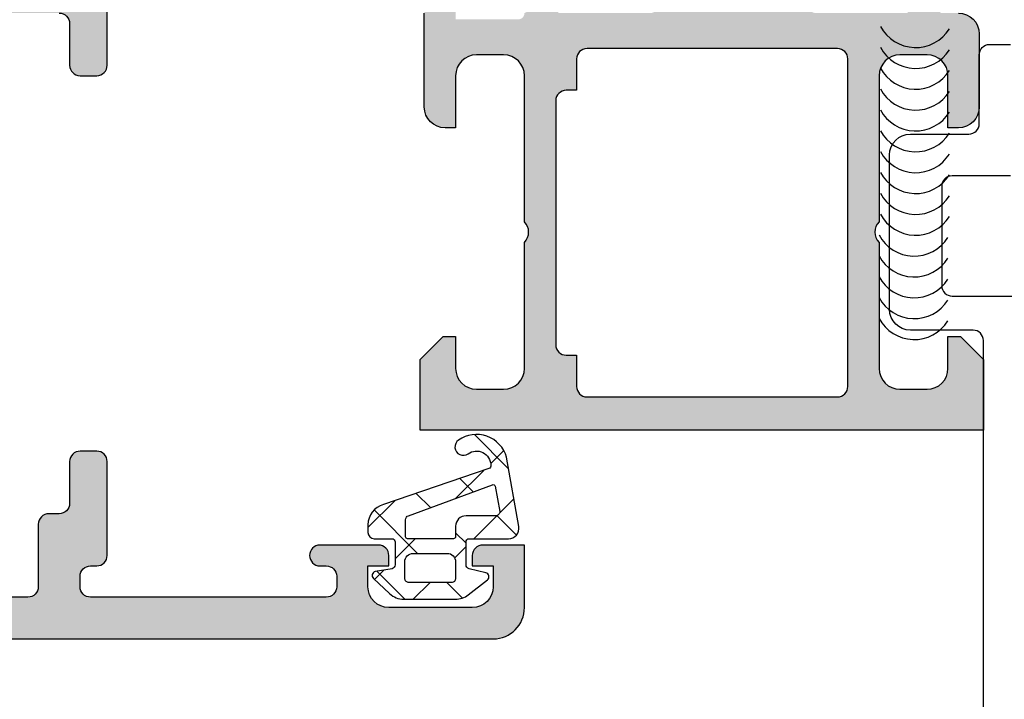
# Model space of a CAD drawing. Header units: millimetres. Extents: x 247761 to 294611, y 172579 to 236863.
# Tile 452 of 596: x 256071 to 256118, y 198195 to 198228. Entities that reach past the tile are written whole.
import ezdxf

# ---------------------------------------------------------------- set-up
doc = ezdxf.new("R2010")
doc.units = ezdxf.units.MM
doc.layers.add('FASÁDA DETAILNÍ', color=4, linetype='Continuous')
doc.layers.add('NOVA', color=240, linetype='Continuous')

# ---------------------------------------------------------------- blocks, each defined once
blk = doc.blocks.new('A$C69D17D4D')
at = {"layer": 'FASÁDA DETAILNÍ'}
h = blk.add_hatch(color=256, dxfattribs=at)
edge = h.paths.add_edge_path(flags=16)
edge.add_ellipse((-18578.78941485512, 24829.51812637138), major_axis=(-0.499974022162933, 0), ratio=1, start_angle=89.99702292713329, end_angle=180.0029770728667, ccw=False)
edge.add_line((-18578.78944083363, 24829.01815234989), (-18596.78944083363, 24829.01815234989))
edge.add_ellipse((-18596.78946681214, 24829.51812637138), major_axis=(-0.499974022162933, 0), ratio=1, start_angle=-0.0029770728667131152, end_angle=90.00297707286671, ccw=False)
edge.add_line((-18597.28944083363, 24829.51815234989), (-18597.28944083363, 24842.01815234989))
edge.add_ellipse((-18596.78941901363, 24842.01813052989), major_axis=(-0.5000218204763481, 0), ratio=1, start_angle=270.0025002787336, end_angle=359.9974997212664, ccw=False)
edge.add_line((-18596.78944083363, 24842.51815234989), (-18584.18638983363, 24842.51815234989))
edge.add_ellipse((-18584.18638871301, 24844.01815122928), major_axis=(-1.499998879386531, 0), ratio=1, start_angle=89.99995719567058, end_angle=180.0000428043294)
edge.add_line((-18582.68638983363, 24844.01815234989), (-18582.68638983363, 24857.01814034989))
edge.add_ellipse((-18582.18639020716, 24857.01814072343), major_axis=(-0.4999996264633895, 0), ratio=1, start_angle=-90.00004280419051, end_angle=4.280419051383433e-05, ccw=False)
edge.add_line((-18582.18638983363, 24857.51814034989), (-18578.78944083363, 24857.51814034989))
edge.add_ellipse((-18578.78944046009, 24857.01814072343), major_axis=(-0.4999996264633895, 0), ratio=1, start_angle=179.9999571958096, end_angle=270.0000428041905, ccw=False)
edge.add_line((-18578.28944083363, 24857.01814034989), (-18578.28944083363, 24829.51815234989))
edge = h.paths.add_edge_path()
edge.add_line((-18549.48944583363, 24828.31814034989), (-18549.48944583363, 24831.31814034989))
edge.add_line((-18549.48944583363, 24831.31814034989), (-18551.48944583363, 24831.31814034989))
edge.add_arc((-18551.48947181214, 24830.8181663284), 0.499974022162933, 89.99702292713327, 180.0029770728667)
edge.add_line((-18551.98944583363, 24830.81814034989), (-18551.98944583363, 24830.31814034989))
edge.add_line((-18551.98944583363, 24830.31814034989), (-18550.98944583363, 24830.31814034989))
edge.add_line((-18550.98944583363, 24830.31814034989), (-18550.98944583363, 24829.31814034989))
edge.add_arc((-18551.98950996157, 24829.31820447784), 1.00006412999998, 270.0036740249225, 359.9963259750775, ccw=False)
edge.add_line((-18551.98944583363, 24828.31814034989), (-18555.98944583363, 24828.31814034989))
edge.add_arc((-18555.98941585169, 24829.31817033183), 1.000029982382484, 180.0017177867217, 269.9982822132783, ccw=False)
edge.add_line((-18556.98944583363, 24829.31814034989), (-18556.98944583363, 24830.31814034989))
edge.add_line((-18556.98944583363, 24830.31814034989), (-18555.98944583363, 24830.31814034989))
edge.add_line((-18555.98944583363, 24830.31814034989), (-18555.98944583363, 24830.81814034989))
edge.add_arc((-18556.48945143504, 24830.81813474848), 0.5000056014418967, 0.0006418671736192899, 89.99935813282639)
edge.add_line((-18556.48944583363, 24831.31814034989), (-18559.28944883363, 24831.31814034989))
edge.add_arc((-18559.28944883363, 24830.81814034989), 0.5, 90, 270)
edge.add_line((-18559.28944883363, 24830.31814034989), (-18558.98944583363, 24830.31814034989))
edge.add_arc((-18558.98945655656, 24829.81812962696), 0.5000107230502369, 0.0012287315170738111, 89.99877126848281, ccw=False)
edge.add_line((-18558.48944583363, 24829.81814034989), (-18558.48944583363, 24829.31814034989))
edge.add_arc((-18558.9895137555, 24829.31820827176), 0.5000679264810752, 270.0077822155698, 359.9922177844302, ccw=False)
edge.add_line((-18558.98944583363, 24828.81814034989), (-18570.28944083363, 24828.81814034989))
edge.add_arc((-18570.28941901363, 24829.31816216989), 0.5000218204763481, 180.0025002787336, 269.9974997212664, ccw=False)
edge.add_line((-18570.78944083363, 24829.31814034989), (-18570.78944083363, 24829.81814034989))
edge.add_arc((-18570.28950350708, 24829.81820302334), 0.4999373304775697, 89.99281725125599, 180.007182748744, ccw=False)
edge.add_line((-18570.28944083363, 24830.31814034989), (-18569.98943783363, 24830.31814034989))
edge.add_arc((-18569.98950063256, 24830.81820314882), 0.5000628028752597, 270.0071953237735, 359.9928046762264)
edge.add_line((-18569.48943783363, 24830.81814034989), (-18569.48943783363, 24835.31814034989))
edge.add_arc((-18569.98944343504, 24835.31813474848), 0.5000056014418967, 0.0006418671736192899, 89.99935813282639)
edge.add_line((-18569.98943783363, 24835.81814034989), (-18570.78944083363, 24835.81814034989))
edge.add_arc((-18570.78946681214, 24835.3181663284), 0.499974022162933, 89.99702292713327, 180.0029770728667)
edge.add_line((-18571.28944083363, 24835.31814034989), (-18571.28944083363, 24833.31814034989))
edge.add_arc((-18571.7895087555, 24833.31820827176), 0.5000679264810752, 270.0077822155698, 359.9922177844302, ccw=False)
edge.add_line((-18571.78944083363, 24832.81814034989), (-18572.28944083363, 24832.81814034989))
edge.add_arc((-18572.28950350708, 24832.31820302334), 0.4999373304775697, 89.99281725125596, 180.007182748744)
edge.add_line((-18572.78944083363, 24832.31814034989), (-18572.78944083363, 24829.31814034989))
edge.add_arc((-18573.28949594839, 24829.31819546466), 0.5000551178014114, 270.00631499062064, 359.9936850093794, ccw=False)
edge.add_line((-18573.28944083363, 24828.81814034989), (-18574.98943783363, 24828.81814034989))
edge.add_arc((-18574.98946968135, 24830.31810850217), 1.499968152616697, 179.9987834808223, 270.00121651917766, ccw=False)
edge.add_line((-18576.48943783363, 24830.31814034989), (-18576.48943783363, 24856.31814034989))
edge.add_arc((-18575.9894586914, 24856.31816120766), 0.4999791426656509, 89.99760977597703, 180.002390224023, ccw=False)
edge.add_line((-18575.98943783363, 24856.81814034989), (-18571.78944083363, 24856.81814034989))
edge.add_arc((-18571.78944643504, 24856.31813474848), 0.5000056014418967, 0.000641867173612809, 89.99935813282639, ccw=False)
edge.add_line((-18571.28944083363, 24856.31814034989), (-18571.28944083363, 24854.31814034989))
edge.add_arc((-18570.78941901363, 24854.31816216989), 0.5000218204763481, 180.0025002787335, 269.9974997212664)
edge.add_line((-18570.78944083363, 24853.81814034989), (-18569.98943783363, 24853.81814034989))
edge.add_arc((-18569.98949038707, 24854.31819290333), 0.5000525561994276, 270.0060215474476, 359.9939784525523)
edge.add_line((-18569.48943783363, 24854.31814034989), (-18569.48943783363, 24859.31814134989))
edge.add_line((-18569.48943783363, 24859.31814134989), (-18569.70675883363, 24860.07603034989))
edge.add_arc((-18569.41838042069, 24860.15872166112), 0.2999999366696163, 127.90481467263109, 196.0000242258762, ccw=False)
edge.add_arc((-18569.78699097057, 24860.63214150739), 0.3000001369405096, 307.9047180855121, 359.9999699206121)
edge.add_line((-18569.48699083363, 24860.6321413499), (-18569.48699283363, 24862.69628834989))
edge.add_arc((-18569.88699222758, 24862.69628880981), 0.3999993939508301, 359.9999341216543, 471.9737695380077)
edge.add_line((-18570.03666483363, 24863.06723034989), (-18572.05989383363, 24862.25086934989))
edge.add_arc((-18571.98505721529, 24862.0653990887), 0.1999993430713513, 111.9739078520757, 204.1410923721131)
edge.add_line((-18572.16756483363, 24861.98360234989), (-18571.09924483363, 24859.59991734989))
edge.add_arc((-18571.28175294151, 24859.51812064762), 0.1999997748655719, -90.81990060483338, 24.141025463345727, ccw=False)
edge.add_line((-18571.28461483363, 24859.31814134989), (-18582.58869483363, 24859.31814034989))
edge.add_arc((-18582.59712655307, 24859.50955484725), 0.1916001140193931, 178.9555499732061, 272.5222218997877, ccw=False)
edge.add_line((-18582.78869483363, 24859.51304734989), (-18582.78869483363, 24859.93363134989))
edge.add_line((-18582.78869483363, 24859.93363134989), (-18581.35695983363, 24862.39924334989))
edge.add_arc((-18581.61629682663, 24862.55005504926), 0.2999997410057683, 329.8208038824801, 434.0000282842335)
edge.add_line((-18581.53360583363, 24862.83843334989), (-18583.02576683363, 24863.26630434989))
edge.add_line((-18583.02576683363, 24863.26630434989), (-18583.88904183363, 24863.7647163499))
edge.add_arc((-18584.089041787, 24863.41830610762), 0.4000000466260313, 60.00001156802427, 179.9999652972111)
edge.add_line((-18584.48904183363, 24863.41830634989), (-18584.48869483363, 24859.31037534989))
edge.add_line((-18584.48869483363, 24859.31037534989), (-18584.48638983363, 24844.81831834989))
edge.add_arc((-18584.98638967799, 24844.81814022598), 0.4999998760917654, -90.00001783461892, 0.02041150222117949, ccw=False)
edge.add_line((-18584.98638983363, 24844.31814034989), (-18590.38943183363, 24844.31814034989))
edge.add_arc((-18590.38943220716, 24844.81813997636), 0.4999996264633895, 179.9999571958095, 270.00004280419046, ccw=False)
edge.add_line((-18590.88943183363, 24844.81814034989), (-18590.88943183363, 24847.31814034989))
edge.add_arc((-18591.38943146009, 24847.31814072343), 0.4999996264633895, 359.9999571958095, 450.0000428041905)
edge.add_line((-18591.38943183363, 24847.81814034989), (-18592.68943483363, 24847.81814034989))
edge.add_arc((-18592.6894556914, 24847.31816120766), 0.4999791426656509, 89.99760977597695, 180.0023902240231)
edge.add_line((-18593.18943483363, 24847.31814034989), (-18593.18943483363, 24846.81814034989))
edge.add_line((-18593.18943483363, 24846.81814034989), (-18592.18943483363, 24846.81814034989))
edge.add_line((-18592.18943483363, 24846.81814034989), (-18592.18943483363, 24845.31814034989))
edge.add_arc((-18593.18946652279, 24845.31817203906), 1.00003168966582, 270.0018155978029, 359.9981844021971, ccw=False)
edge.add_line((-18593.18943483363, 24844.31814034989), (-18597.18943483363, 24844.31814034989))
edge.add_arc((-18597.18936558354, 24845.31820959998), 1.000069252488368, 180.0039674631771, 269.99603253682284, ccw=False)
edge.add_line((-18598.18943483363, 24845.31814034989), (-18598.18943483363, 24846.81814034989))
edge.add_line((-18598.18943483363, 24846.81814034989), (-18597.18943483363, 24846.81814034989))
edge.add_line((-18597.18943483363, 24846.81814034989), (-18597.18943483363, 24847.31814034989))
edge.add_arc((-18597.68940885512, 24847.3181663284), 0.499974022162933, 359.9970229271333, 450.0029770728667)
edge.add_line((-18597.68943483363, 24847.81814034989), (-18598.98943783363, 24847.81814034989))
edge.add_arc((-18598.98943223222, 24847.31813474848), 0.5000056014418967, 90.0006418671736, 179.9993581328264)
edge.add_line((-18599.48943783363, 24847.31814034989), (-18599.48943783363, 24828.31814034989))
edge.add_arc((-18597.98946712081, 24828.31811106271), 1.49997071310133, 179.9988812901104, 270.0011187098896)
edge.add_line((-18597.98943783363, 24826.81814034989), (-18550.98944583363, 24826.81814034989))
edge.add_arc((-18550.98950617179, 24828.31820068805), 1.500060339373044, 270.002304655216, 359.9976953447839)
h = blk.add_hatch(color=256, dxfattribs=at)
edge = h.paths.add_edge_path()
edge.add_arc((-18531.18959673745, 24856.93811970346), 0.1199999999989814, 270, 360.000000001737)
edge.add_line((-18531.06959673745, 24856.93811970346), (-18531.06959673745, 24859.69811770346))
edge.add_arc((-18530.76959673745, 24859.69811770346), 0.3000000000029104, 90.0000000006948, 180, ccw=False)
edge.add_line((-18530.76959673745, 24859.99811770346), (-18529.7896224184, 24859.99811770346))
edge.add_arc((-18529.78962241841, 24859.69811770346), 0.2999999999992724, 0, 89.9999999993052, ccw=False)
edge.add_line((-18529.4896224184, 24859.69811770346), (-18529.4896224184, 24857.81810670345))
edge.add_arc((-18529.41075532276, 24857.55056336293), 0.278925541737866, 106.4245945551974, 181.1628700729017)
edge.add_line((-18529.68962341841, 24857.54490270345), (-18529.68962341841, 24857.09130870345))
edge.add_arc((-18529.41078597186, 24857.08564029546), 0.2788950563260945, 178.8354106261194, 253.580123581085)
edge.add_line((-18529.4896224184, 24856.81811970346), (-18528.68944770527, 24856.81811970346))
edge.add_arc((-18528.68944770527, 24855.81811970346), 1, 0, 90, ccw=False)
edge.add_line((-18527.68944770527, 24855.81811970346), (-18527.68944770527, 24852.31811234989))
edge.add_arc((-18528.68946752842, 24852.31813217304), 1.000019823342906, 270.00113576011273, 359.9988642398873, ccw=False)
edge.add_line((-18528.68944770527, 24851.31811234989), (-18529.18944770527, 24851.31811234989))
edge.add_line((-18529.18944770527, 24851.31811234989), (-18529.18944770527, 24853.81811234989))
edge.add_arc((-18530.18949309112, 24853.81806696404), 1.000045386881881, 0.002600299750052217, 89.99739970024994)
edge.add_line((-18530.18944770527, 24854.81811234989), (-18531.48946601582, 24854.81811234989))
edge.add_arc((-18531.48941351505, 24853.81805984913), 1.00005250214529, 90.003007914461, 179.996992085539)
edge.add_line((-18532.48946601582, 24853.81811234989), (-18532.48946601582, 24846.81811234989))
edge.add_arc((-18531.96434426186, 24846.31811234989), 0.7250881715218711, 136.4038161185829, 223.5961838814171)
edge.add_line((-18532.48946601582, 24845.81811234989), (-18532.48946601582, 24839.78402421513))
edge.add_arc((-18531.48941351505, 24839.7840767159), 1.00005250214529, 180.003007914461, 269.996992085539)
edge.add_line((-18531.48946601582, 24838.78402421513), (-18530.18944770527, 24838.78402421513))
edge.add_arc((-18530.18949309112, 24839.78406960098), 1.000045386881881, 270.00260029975, 359.99739970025)
edge.add_line((-18529.18944770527, 24839.78402421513), (-18529.18944770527, 24841.31811234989))
edge.add_line((-18529.18944770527, 24841.31811234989), (-18528.58944160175, 24841.31811234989))
edge.add_line((-18528.58944160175, 24841.31811234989), (-18527.48946601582, 24840.21810624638))
edge.add_line((-18527.48946601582, 24840.21810624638), (-18527.48946601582, 24836.81811234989))
edge.add_line((-18527.48946601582, 24836.81811234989), (-18554.48936683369, 24836.81811234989))
edge.add_line((-18554.48936683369, 24836.81811234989), (-18554.48936683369, 24840.21810624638))
edge.add_line((-18554.48936683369, 24840.21810624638), (-18553.38939124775, 24841.31811234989))
edge.add_line((-18553.38939124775, 24841.31811234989), (-18552.78938514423, 24841.31811234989))
edge.add_line((-18552.78938514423, 24841.31811234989), (-18552.78938514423, 24839.78402421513))
edge.add_arc((-18551.78933975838, 24839.78406960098), 1.000045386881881, 180.00260029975, 269.9973997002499)
edge.add_line((-18551.78938514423, 24838.78402421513), (-18550.48936683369, 24838.78402421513))
edge.add_arc((-18550.48941933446, 24839.7840767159), 1.00005250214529, 270.003007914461, 359.996992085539)
edge.add_line((-18549.48936683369, 24839.78402421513), (-18549.48936683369, 24845.81811234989))
edge.add_arc((-18550.01448858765, 24846.31811234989), 0.7250881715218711, 316.4038161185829, 403.5961838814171)
edge.add_line((-18549.48936683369, 24846.81811234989), (-18549.48936683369, 24853.81811234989))
edge.add_arc((-18550.48941933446, 24853.81805984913), 1.00005250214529, 0.003007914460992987, 89.996992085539)
edge.add_line((-18550.48936683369, 24854.81811234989), (-18551.78938514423, 24854.81811234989))
edge.add_arc((-18551.78933975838, 24853.81806696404), 1.000045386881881, 90.00260029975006, 179.9973997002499)
edge.add_line((-18552.78938514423, 24853.81811234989), (-18552.78938514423, 24851.31811234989))
edge.add_line((-18552.78938514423, 24851.31811234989), (-18553.28938514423, 24851.31811234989))
edge.add_arc((-18553.28936532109, 24852.31813217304), 1.000019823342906, 180.0011357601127, 269.9988642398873, ccw=False)
edge.add_line((-18554.28938514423, 24852.31811234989), (-18554.28938514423, 24856.81811234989))
edge.add_arc((-18553.78939546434, 24856.81812267), 0.4999896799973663, 89.99881737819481, 180.0011826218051, ccw=False)
edge.add_line((-18553.78938514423, 24857.31811234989), (-18552.78938514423, 24857.31811234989))
edge.add_line((-18552.78938514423, 24857.31811234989), (-18552.78938514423, 24856.51810929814))
edge.add_line((-18552.78938514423, 24856.51810929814), (-18549.78936988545, 24856.51810929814))
edge.add_arc((-18549.78936719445, 24856.81811701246), 0.3000077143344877, 269.9994860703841, 360.0005139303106)
edge.add_arc((-18549.56819592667, 24857.08564029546), 0.2788950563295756, 286.4198764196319, 361.1645893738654)
edge.add_line((-18549.28935848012, 24857.09130870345), (-18549.28935848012, 24857.54490270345))
edge.add_arc((-18549.56822657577, 24857.55056336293), 0.2789255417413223, 358.8371299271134, 433.5754054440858)
edge.add_line((-18549.48935948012, 24857.81810670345), (-18549.48935948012, 24859.69811770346))
edge.add_arc((-18549.18935948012, 24859.69811770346), 0.2999999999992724, 90, 180, ccw=False)
edge.add_line((-18549.18935948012, 24859.99811770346), (-18548.20938516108, 24859.99811770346))
edge.add_arc((-18548.20938516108, 24859.69811770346), 0.2999999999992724, 0, 90, ccw=False)
edge.add_line((-18547.90938516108, 24859.69811770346), (-18547.90938516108, 24856.93811970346))
edge.add_arc((-18547.78938516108, 24856.93811970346), 0.1200000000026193, 179.999999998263, 269.9999999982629)
edge.add_line((-18547.78938516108, 24856.81811970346), (-18543.48935948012, 24856.81811970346))
edge.add_arc((-18543.48935948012, 24857.31811970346), 0.5, 270, 360)
edge.add_line((-18542.98935948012, 24857.31811970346), (-18542.98935948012, 24858.01811970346))
edge.add_line((-18542.98935948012, 24858.01811970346), (-18544.37085493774, 24860.41094002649))
edge.add_arc((-18544.25123969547, 24860.47999991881), 0.1381197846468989, 82.29756250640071, 209.9999999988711, ccw=False)
edge.add_arc((-18544.69885808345, 24855.63864868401), 4.999999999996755, 18.709400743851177, 84.65077199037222, ccw=False)
edge.add_arc((-18539.48949094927, 24857.40287487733), 0.4999999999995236, 198.7094007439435, 341.2905992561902)
edge.add_arc((-18534.28012381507, 24855.63864868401), 5.000000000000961, 95.34922800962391, 161.2905992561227, ccw=False)
edge.add_arc((-18534.72774220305, 24860.47999991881), 0.1381197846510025, -29.99999999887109, 97.70243749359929, ccw=False)
edge.add_line((-18534.60812696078, 24860.41094002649), (-18535.9896224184, 24858.01811970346))
edge.add_line((-18535.9896224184, 24858.01811970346), (-18535.9896224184, 24857.31811970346))
edge.add_arc((-18535.4896224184, 24857.31811970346), 0.5, 180, 270)
edge.add_line((-18535.4896224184, 24856.81811970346), (-18531.18959673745, 24856.81811970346))
edge = h.paths.add_edge_path(flags=16)
edge.add_arc((-18546.48937446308, 24838.91811845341), 0.5, 180, 270)
edge.add_line((-18546.48937446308, 24838.41811845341), (-18534.48946601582, 24838.41811845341))
edge.add_arc((-18534.48946601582, 24838.91811845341), 0.5, 270, 360)
edge.add_line((-18533.98946601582, 24838.91811845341), (-18533.98946601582, 24854.61810014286))
edge.add_arc((-18534.48946601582, 24854.61810014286), 0.5, 0, 90)
edge.add_line((-18534.48946601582, 24855.11810014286), (-18546.48937446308, 24855.11810014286))
edge.add_arc((-18546.48937446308, 24854.61810014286), 0.5, 90, 180)
edge.add_line((-18546.98937446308, 24854.61810014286), (-18546.98937446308, 24853.11810014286))
edge.add_line((-18546.98937446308, 24853.11810014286), (-18547.48937446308, 24853.11810014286))
edge.add_arc((-18547.48937446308, 24852.61810014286), 0.5, 90, 180)
edge.add_line((-18547.98937446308, 24852.61810014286), (-18547.98937446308, 24840.91811845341))
edge.add_arc((-18547.48937446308, 24840.91811845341), 0.5, 180, 270)
edge.add_line((-18547.48937446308, 24840.41811845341), (-18546.98937446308, 24840.41811845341))
edge.add_line((-18546.98937446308, 24840.41811845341), (-18546.98937446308, 24838.91811845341))
h = blk.add_hatch(dxfattribs=at)
h.set_pattern_fill('ANSI37', color=256, scale=0.625, angle=270, style=0)
h.set_pattern_definition([(315, (-18551.98946583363, 24830.31811234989), (1.403165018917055, 1.403165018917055), []), (44.99999999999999, (-18551.98946583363, 24830.31811234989), (-1.403165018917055, 1.403165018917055), [])])
edge = h.paths.add_edge_path(flags=16)
edge.add_ellipse((-18552.2916808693, 24832.22032549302), major_axis=(-0.4977897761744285, 0), ratio=1, start_angle=-90.25472202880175, end_angle=0.1925797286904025)
edge.add_line((-18552.78946783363, 24832.21865234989), (-18552.78946783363, 24831.7181333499))
edge.add_ellipse((-18552.88945158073, 24831.71811909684), major_axis=(-0.09998374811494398, 0), ratio=1, start_angle=89.99125930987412, end_angle=180.0081677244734, ccw=False)
edge.add_line((-18552.88946683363, 24831.61813534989), (-18555.08989683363, 24831.61813134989))
edge.add_ellipse((-18555.08989417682, 24831.7181360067), major_axis=(-0.1000046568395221, 0), ratio=1, start_angle=0.0015221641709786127, end_angle=89.99847783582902, ccw=False)
edge.add_line((-18555.18989883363, 24831.7181333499), (-18555.18989883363, 24832.5300753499))
edge.add_ellipse((-18554.9898922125, 24832.53006687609), major_axis=(-0.2000066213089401, 0), ratio=1, start_angle=285.6886153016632, end_angle=359.99757251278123, ccw=False)
edge.add_line((-18555.04397583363, 24832.72262234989), (-18551.02583483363, 24834.20994734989))
edge.add_ellipse((-18550.99112133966, 24834.11616586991), major_axis=(-0.09999996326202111, 0), ratio=1, start_angle=190.3222841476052, end_angle=290.3121828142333, ccw=False)
edge.add_line((-18550.89273983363, 24834.13408434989), (-18550.67245683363, 24832.92461534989))
edge.add_ellipse((-18550.8723471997, 24832.91810665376), major_axis=(-0.1999963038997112, 0), ratio=1, start_angle=89.99895893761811, end_angle=181.8649678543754, ccw=False)
edge.add_line((-18550.87235083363, 24832.7181103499), (-18552.28946783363, 24832.7181103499))
edge = h.paths.add_edge_path(flags=16)
edge.add_ellipse((-18552.98946900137, 24829.71812151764), major_axis=(-0.200000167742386, 0), ratio=1, start_angle=89.99976157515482, end_angle=180.000238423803, ccw=False)
edge.add_line((-18552.98946983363, 24829.51812134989), (-18555.02392683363, 24829.5181253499))
edge.add_ellipse((-18555.02393155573, 24829.71812062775), major_axis=(-0.1999952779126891, 0), ratio=1, start_angle=-0.0004933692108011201, end_angle=90.00135281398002, ccw=False)
edge.add_line((-18555.22392683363, 24829.7181223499), (-18555.22392683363, 24830.51813234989))
edge.add_ellipse((-18554.82391602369, 24830.5181235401), major_axis=(-0.4000108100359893, 0), ratio=1, start_angle=270.0019780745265, end_angle=359.99873812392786, ccw=False)
edge.add_line((-18554.82392983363, 24830.91813434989), (-18553.18946683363, 24830.91813434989))
edge.add_ellipse((-18553.18946375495, 24830.51813942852), major_axis=(-0.3999949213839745, 0), ratio=1, start_angle=179.9989860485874, end_angle=270.0004409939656, ccw=False)
edge.add_line((-18552.78946883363, 24830.51813234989), (-18552.78946883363, 24829.7181223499))
edge = h.paths.add_edge_path()
edge.add_arc((-18551.38947693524, 24829.79467346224), 0.2000083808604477, 310.0023157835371, 434.9984805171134)
edge.add_line((-18551.33770583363, 24829.98786534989), (-18552.14123083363, 24830.17839934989))
edge.add_arc((-18552.089454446, 24830.37159293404), 0.200011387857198, 180.0027455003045, 254.9971436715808, ccw=False)
edge.add_line((-18552.28946583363, 24830.37158334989), (-18552.28946583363, 24831.4681333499))
edge.add_arc((-18552.13947818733, 24831.46814370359), 0.1499876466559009, 89.99604485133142, 180.0039551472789, ccw=False)
edge.add_line((-18552.13946783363, 24831.61813134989), (-18550.25659683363, 24831.61812334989))
edge.add_arc((-18550.25659491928, 24832.1181232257), 0.4999998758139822, 269.9997806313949, 369.9335722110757)
edge.add_line((-18549.76409083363, 24832.2043763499), (-18550.34547983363, 24835.52410234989))
edge.add_arc((-18551.78946536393, 24835.11802801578), 1.499996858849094, 15.70692445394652, 125.0875539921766)
edge.add_arc((-18552.42177233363, 24836.01813084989), 0.3999981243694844, 125.0880041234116, 305.0880041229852)
edge.add_arc((-18551.78725077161, 24835.13683118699), 0.6860034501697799, 0.484358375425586, 126.1411855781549, ccw=False)
edge.add_arc((-18551.25037439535, 24835.12301100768), 0.1503878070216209, -70.98384901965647, 7.496078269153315, ccw=False)
edge.add_line((-18551.20137283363, 24834.98083034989), (-18556.24759883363, 24833.25314834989))
edge.add_arc((-18555.98947768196, 24832.28705633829), 0.9999801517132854, 104.958910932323, 180.0005723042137)
edge.add_line((-18556.98945783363, 24832.28704634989), (-18556.98946983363, 24831.9181413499))
edge.add_arc((-18556.68945010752, 24831.91816207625), 0.3000197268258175, 180.0039581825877, 269.9968057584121)
edge.add_line((-18556.68946683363, 24831.61814234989), (-18555.83945183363, 24831.61814234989))
edge.add_arc((-18555.83943891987, 24831.46815826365), 0.1499840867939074, -0.004933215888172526, 90.00493321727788, ccw=False)
edge.add_line((-18555.68945483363, 24831.4681453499), (-18555.68946583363, 24830.37158334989))
edge.add_arc((-18555.88948042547, 24830.37159246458), 0.200014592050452, 285.0023743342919, 359.99738902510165, ccw=False)
edge.add_line((-18555.83770483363, 24830.1783953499), (-18556.64107683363, 24830.04930134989))
edge.add_arc((-18556.58935242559, 24829.85612550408), 0.1999808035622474, 104.9897870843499, 225.0074444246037)
edge.add_line((-18556.73074183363, 24829.71469934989), (-18555.95487183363, 24828.98818034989))
edge.add_arc((-18555.27136142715, 24829.71812197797), 1.000000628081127, 226.8814623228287, 270.000034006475)
edge.add_line((-18555.27136083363, 24828.7181213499), (-18552.79272783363, 24828.7181213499))
edge.add_arc((-18552.79272888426, 24829.71812425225), 1.00000290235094, 270.0000601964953, 307.8277930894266)
edge.add_line((-18552.17943683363, 24828.9282643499), (-18551.26090783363, 24829.64146334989))
for points in [[(-18571.78944083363, 24856.81814034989, -0.414207), (-18571.28944083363, 24856.31814034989), (-18571.28944083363, 24854.31814034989), (-18571.28944083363, 24854.31814034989, 0.414188), (-18570.78944083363, 24853.81814034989), (-18569.98943783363, 24853.81814034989), (-18569.98943783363, 24853.81814034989, 0.414152), (-18569.48943783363, 24854.31814034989), (-18569.48943783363, 24859.31814134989)], [(-18597.98943783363, 24826.81814034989), (-18550.98944583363, 24826.81814034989), (-18550.98944583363, 24826.81814034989, 0.41419), (-18549.48944583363, 24828.31814034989), (-18549.48944583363, 24828.31814034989), (-18549.48944583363, 24831.31814034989), (-18551.48944583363, 24831.31814034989), (-18551.48944583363, 24831.31814034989, 0.414244), (-18551.98944583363, 24830.81814034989), (-18551.98944583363, 24830.31814034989), (-18550.98944583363, 24830.31814034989), (-18550.98944583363, 24829.31814034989), (-18550.98944583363, 24829.31814034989, -0.414176), (-18551.98944583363, 24828.31814034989), (-18555.98944583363, 24828.31814034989), (-18555.98944583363, 24828.31814034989, -0.414196), (-18556.98944583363, 24829.31814034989), (-18556.98944583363, 24830.31814034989), (-18555.98944583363, 24830.31814034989), (-18555.98944583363, 24830.81814034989), (-18555.98944583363, 24830.81814034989, 0.414207), (-18556.48944583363, 24831.31814034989), (-18559.28944883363, 24831.31814034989), (-18559.28944883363, 24831.31814034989, 1), (-18559.28944883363, 24830.31814034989), (-18558.98944583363, 24830.31814034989), (-18558.98944583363, 24830.31814034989, -0.414201), (-18558.48944583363, 24829.81814034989), (-18558.48944583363, 24829.31814034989), (-18558.48944583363, 24829.31814034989, -0.414134), (-18558.98944583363, 24828.81814034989), (-18570.28944083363, 24828.81814034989), (-18570.28944083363, 24828.81814034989, -0.414188), (-18570.78944083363, 24829.31814034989), (-18570.78944083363, 24829.81814034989), (-18570.78944083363, 24829.81814034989, -0.414287), (-18570.28944083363, 24830.31814034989), (-18569.98943783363, 24830.31814034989), (-18569.98943783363, 24830.31814034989, 0.41414), (-18569.48943783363, 24830.81814034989), (-18569.48943783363, 24835.31814034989), (-18569.48943783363, 24835.31814034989, 0.414207), (-18569.98943783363, 24835.81814034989), (-18570.78944083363, 24835.81814034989), (-18570.78944083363, 24835.81814034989, 0.414244), (-18571.28944083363, 24835.31814034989), (-18571.28944083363, 24833.31814034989), (-18571.28944083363, 24833.31814034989, -0.414134), (-18571.78944083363, 24832.81814034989), (-18572.28944083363, 24832.81814034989), (-18572.28944083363, 24832.81814034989, 0.414287), (-18572.78944083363, 24832.31814034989), (-18572.78944083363, 24829.31814034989), (-18572.78944083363, 24829.31814034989, -0.414149), (-18573.28944083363, 24828.81814034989), (-18574.98943783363, 24828.81814034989)], [(-18528.68944770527, 24856.81811970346, -0.414213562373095), (-18527.68944770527, 24855.81811970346), (-18527.68944770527, 24852.31811234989, -0.4142019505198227), (-18528.68944770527, 24851.31811234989), (-18529.18944770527, 24851.31811234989), (-18529.18944770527, 24853.81811234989, 0.4141869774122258), (-18530.18944770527, 24854.81811234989), (-18531.48946601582, 24854.81811234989, 0.4141828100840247), (-18532.48946601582, 24853.81811234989), (-18532.48946601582, 24846.81811234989, 0.3999328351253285), (-18532.48946601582, 24845.81811234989), (-18532.48946601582, 24839.78402421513, 0.4141828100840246), (-18531.48946601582, 24838.78402421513), (-18530.18944770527, 24838.78402421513, 0.4141869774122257), (-18529.18944770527, 24839.78402421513), (-18529.18944770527, 24841.31811234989), (-18528.58944160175, 24841.31811234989), (-18527.48946601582, 24840.21810624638), (-18527.48946601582, 24836.81811234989), (-18554.48936683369, 24836.81811234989), (-18554.48936683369, 24840.21810624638), (-18553.38939124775, 24841.31811234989), (-18552.78938514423, 24841.31811234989), (-18552.78938514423, 24839.78402421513, 0.4141869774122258), (-18551.78938514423, 24838.78402421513), (-18550.48936683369, 24838.78402421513, 0.4141828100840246), (-18549.48936683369, 24839.78402421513), (-18549.48936683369, 24845.81811234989, 0.3999328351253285), (-18549.48936683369, 24846.81811234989), (-18549.48936683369, 24853.81811234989, 0.4141828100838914), (-18550.48936683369, 24854.81811234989), (-18551.78938514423, 24854.81811234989, 0.4141869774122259), (-18552.78938514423, 24853.81811234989), (-18552.78938514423, 24851.31811234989), (-18553.28938514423, 24851.31811234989, -0.4142019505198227), (-18554.28938514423, 24852.31811234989), (-18554.28938514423, 24856.81811234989, -0.414225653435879)], [(-18527.48946601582, 24722.58197171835), (-18527.48946601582, 24841.11811234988, 0.414213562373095), (-18527.98946601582, 24841.61811234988), (-18530.98946601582, 24841.61811234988, -0.414213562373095), (-18531.98946601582, 24842.61811234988), (-18531.98946601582, 24850.01811235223, -0.4142135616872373), (-18530.98946601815, 24851.01811235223), (-18528.18946601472, 24851.01811235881, 0.4142135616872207), (-18527.68946601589, 24851.51811235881), (-18527.68946601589, 24854.81811234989, -0.414213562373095), (-18527.18946601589, 24855.31811234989), (-18526.18946601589, 24855.31811234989, -0.414213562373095)], [(-18526.18946600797, 24849.01811039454), (-18528.98946606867, 24849.01811039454, 0.4142135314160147), (-18529.48946601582, 24848.51811039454), (-18529.48946601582, 24843.75206129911, 0.4142135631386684), (-18528.98946601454, 24843.25206129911), (-18525.9894660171, 24843.25206130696, -0.4142135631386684)]]:
    blk.add_lwpolyline(points, format="xyb", dxfattribs=at)
for points in [[(-18546.98937446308, 24838.91811845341, 0.414213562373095), (-18546.48937446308, 24838.41811845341), (-18534.48946601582, 24838.41811845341, 0.414213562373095), (-18533.98946601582, 24838.91811845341), (-18533.98946601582, 24854.61810014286, 0.414213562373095), (-18534.48946601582, 24855.11810014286), (-18546.48937446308, 24855.11810014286, 0.414213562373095), (-18546.98937446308, 24854.61810014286), (-18546.98937446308, 24853.11810014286), (-18547.48937446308, 24853.11810014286, 0.414213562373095), (-18547.98937446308, 24852.61810014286), (-18547.98937446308, 24840.91811845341, 0.414213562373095), (-18547.48937446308, 24840.41811845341), (-18546.98937446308, 24840.41811845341)], [(-18551.26090783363, 24829.64146334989, 0.606792), (-18551.33770583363, 24829.98786534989), (-18552.14123083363, 24830.17839934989), (-18552.14123083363, 24830.17839934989, -0.339427), (-18552.28946583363, 24830.37158334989), (-18552.28946583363, 24831.4681333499), (-18552.28946583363, 24831.4681333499, -0.414254), (-18552.13946783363, 24831.61813134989), (-18550.25659683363, 24831.61812334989), (-18550.25659683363, 24831.61812334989, 0.465956), (-18549.76409083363, 24832.2043763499), (-18550.34547983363, 24835.52410234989), (-18550.34547983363, 24835.52410234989, 0.517137), (-18552.65170483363, 24836.34543734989, 1), (-18552.19183983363, 24835.69082434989, -0.610743), (-18551.10127183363, 24835.1426303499, -0.356477), (-18551.20137283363, 24834.98083034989), (-18556.24759883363, 24833.25314834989), (-18556.24759883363, 24833.25314834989, 0.339657), (-18556.98945783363, 24832.28704634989), (-18556.98946983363, 24831.9181413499), (-18556.98946983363, 24831.9181413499, 0.414177), (-18556.68946683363, 24831.61814234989), (-18555.83945183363, 24831.61814234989), (-18555.83945183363, 24831.61814234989, -0.414264), (-18555.68945483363, 24831.4681453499), (-18555.68946583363, 24830.37158334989), (-18555.68946583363, 24830.37158334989, -0.33943), (-18555.83770483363, 24830.1783953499), (-18556.64107683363, 24830.04930134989), (-18556.64107683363, 24830.04930134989, 0.577453), (-18556.73074183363, 24829.71469934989), (-18555.95487183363, 24828.98818034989), (-18555.95487183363, 24828.98818034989, 0.190392), (-18555.27136083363, 24828.7181213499), (-18552.79272783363, 24828.7181213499), (-18552.79272783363, 24828.7181213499, 0.16657), (-18552.17943683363, 24828.9282643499), (-18551.26090783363, 24829.64146334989)]]:
    blk.add_lwpolyline(points, format="xyb", close=True, dxfattribs=at)
at = {"layer": 'FASÁDA DETAILNÍ', "extrusion": (0, 0, -1)}
for points in [[(18552.28946783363, 24832.7181103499, -0.416502), (18552.78946783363, 24832.21865234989), (18552.78946783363, 24831.7181333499), (18552.78946783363, 24831.7181333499, 0.4143), (18552.88946683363, 24831.61813534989), (18555.08989683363, 24831.61813134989), (18555.08989683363, 24831.61813134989, 0.414198), (18555.18989883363, 24831.7181333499), (18555.18989883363, 24832.5300753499), (18555.18989883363, 24832.5300753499, 0.336095), (18555.04397583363, 24832.72262234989), (18551.02583483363, 24834.20994734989), (18551.02583483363, 24834.20994734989, 0.466254), (18550.89273983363, 24834.13408434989), (18550.67245683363, 24832.92461534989), (18550.67245683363, 24832.92461534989, 0.423785), (18550.87235083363, 24832.7181103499), (18552.28946783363, 24832.7181103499)], [(18552.78946883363, 24829.7181223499, 0.414216), (18552.98946983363, 24829.51812134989), (18555.02392683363, 24829.5181253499), (18555.02392683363, 24829.5181253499, 0.414223), (18555.22392683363, 24829.7181223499), (18555.22392683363, 24830.51813234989), (18555.22392683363, 24830.51813234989, 0.414197), (18554.82392983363, 24830.91813434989), (18553.18946683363, 24830.91813434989), (18553.18946683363, 24830.91813434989, 0.414221), (18552.78946883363, 24830.51813234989), (18552.78946883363, 24829.7181223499)]]:
    blk.add_lwpolyline(points, format="xyb", close=True, dxfattribs=at)
at = {"layer": 'FASÁDA DETAILNÍ'}
for centre in [(-18530.73805639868, 24857.07409028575), (-18530.73805639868, 24856.07409028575), (-18530.73805639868, 24855.07409028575), (-18530.73805639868, 24854.07409028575), (-18530.73805639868, 24853.07409028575), (-18530.73805639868, 24852.07409028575), (-18530.73805639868, 24851.07409028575), (-18530.73805639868, 24850.07409028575), (-18530.73805639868, 24849.07409028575), (-18530.73805639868, 24848.07409028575), (-18530.80565670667, 24847.07528916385), (-18530.80565670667, 24846.07528916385), (-18530.80565670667, 24845.07528916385), (-18530.80565670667, 24844.07528916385), (-18530.80565670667, 24843.07528916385)]:
    blk.add_arc(centre, 1.906465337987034, 207.9679544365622, 327.967954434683, dxfattribs=at)

msp = doc.modelspace()

# ---------------------------------------------------------------- block references
at = {"layer": 'NOVA', "ltscale": 300}
msp.add_blockref('A$C69D17D4D', (274644.5174331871, 173371.2585875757), dxfattribs=at)

doc.saveas('drawing.dxf')
